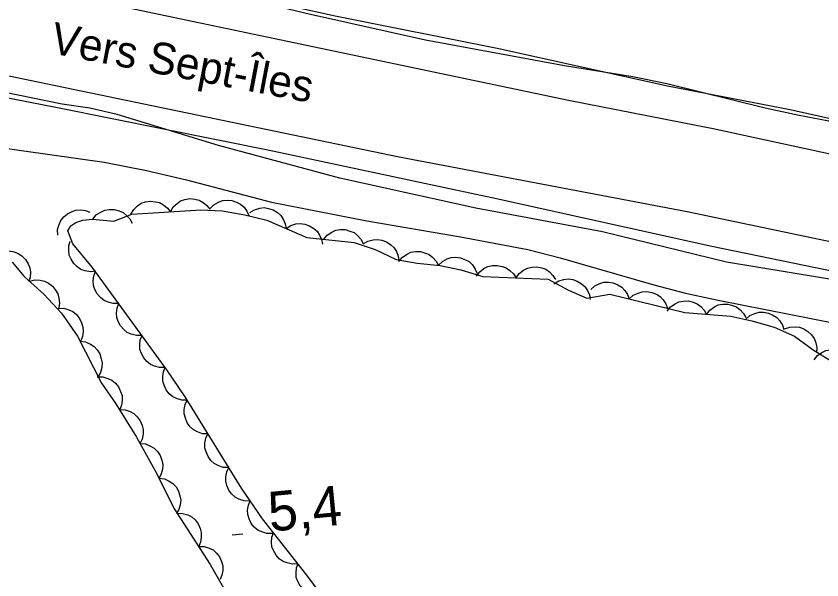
# Model space of a CAD drawing. Extents: x 336540 to 340074, y 5572036 to 5573747.
# Drawn here: x 336721.6 to 336782.8, y 5572583.1 to 5572625.9 of the extents above; entities that cross this region are included whole.
import ezdxf

# ---------------------------------------------------------------- set-up
doc = ezdxf.new("R2010")
doc.units = 0
for name, color, linetype in [('Niveau 15', 7, 'Continuous'), ('Niveau 2', 7, 'Continuous'), ('Niveau 21', 7, 'Continuous'), ('Niveau 22', 7, 'Continuous'), ('Niveau 3', 7, 'Continuous'), ('Niveau 44', 7, 'Continuous')]:
    doc.layers.add(name, color=color, linetype=linetype)

msp = doc.modelspace()

# ---------------------------------------------------------------- linework, layer by layer
at = {"layer": 'Niveau 2'}
for points in [[(336713.42, 5572632.82), (336725.03, 5572630.81), (336733.92, 5572628.47), (336743.97, 5572626.03), (336752.69, 5572624.08), (336763.24, 5572622.14), (336768.44, 5572621.3), (336771.02, 5572620.78), (336778.47, 5572618.92), (336781.06, 5572618.37), (336793.28, 5572616.04), (336801.03, 5572614.89), (336807.06, 5572613.73), (336818.29, 5572611.16), (336824.41, 5572609.93), (336829.29, 5572608.65), (336842, 5572605.62), (336849.91, 5572604.12), (336857.65, 5572602.37), (336860.36, 5572601.83), (336879.35, 5572598.2)], [(336870.87, 5572587.91), (336857.82, 5572590.05), (336854.55, 5572590.72), (336851.38, 5572591.55), (336848.23, 5572592.49), (336846.09, 5572593.01), (336839.42, 5572594.42), (336833.13, 5572595.97), (336829.81, 5572596.67), (336820.87, 5572598.18), (336808.63, 5572600.69), (336801.85, 5572602.23), (336785.06, 5572605.63), (336775.53, 5572607.2), (336766.13, 5572609.52), (336756.52, 5572611.31), (336746.19, 5572613.59), (336736.99, 5572616.07), (336729.3, 5572618.41), (336727.23, 5572618.89), (336725.13, 5572619.19), (336719.54, 5572620.35)]]:
    msp.add_lwpolyline(points, dxfattribs=at)
at = {"layer": 'Niveau 21'}
for points in [[(336606.59, 5572651.01), (336621.47, 5572648.81), (336627.74, 5572648.08), (336639.17, 5572646.47), (336647.1, 5572645.49), (336657.38, 5572643.66), (336675.17, 5572640.65), (336682.41, 5572638.89), (336706.84, 5572634.15), (336717.79, 5572631.7), (336726.58, 5572630.17), (336745.85, 5572625.9), (336758.27, 5572623.43), (336771.07, 5572620.58), (336780.38, 5572618.79), (336792.82, 5572616.01), (336801.98, 5572614.39), (336808.26, 5572613.12), (336817.36, 5572611.07), (336821.93, 5572609.72), (336824.69, 5572609.01), (336834.02, 5572607.19), (336854.11, 5572603.04), (336864.11, 5572601.24)], [(336884.31, 5572594.33), (336807.63, 5572610.39), (336785.16, 5572615.03), (336774.53, 5572617.32), (336763.55, 5572619.49), (336721.38, 5572628.36), (336711.63, 5572630.35), (336697.48, 5572632.86), (336693.75, 5572633.89), (336687.67, 5572635.19), (336673.64, 5572637.31), (336661.28, 5572639.55), (336653.39, 5572640.86), (336644.64, 5572642.06), (336630.46, 5572644.24), (336616.57, 5572646.25), (336606.76, 5572647.5)], [(337100.64, 5572555), (337088.68, 5572555.77), (337076.26, 5572556.91), (337061.77, 5572558.48), (337053.08, 5572559.51), (337036.48, 5572561.54), (337019.9, 5572563.72), (337003.65, 5572566.07), (336997.26, 5572566.87), (336981.42, 5572569.24), (336960.45, 5572572.91), (336934.7, 5572577.9), (336922.06, 5572580.9), (336896.11, 5572586.22), (336883.84, 5572588.4), (336824.78, 5572600.58), (336808.76, 5572603.44), (336772.56, 5572611.03), (336750.71, 5572615.17), (336667.09, 5572632.55), (336658.39, 5572633.88), (336648.84, 5572635.99), (336623.94, 5572640.52), (336607.07, 5572643.16)], [(336607.16, 5572639.27), (336616.06, 5572638.07), (336635.49, 5572635.22), (336664.26, 5572630.81), (336669.62, 5572629.83), (336678.54, 5572628.06), (336692.48, 5572625.56), (336707.16, 5572622.39), (336724.77, 5572618.96), (336740.87, 5572615.7), (336758.1, 5572612.04), (336774.44, 5572608.42), (336790.29, 5572605.16), (336808.39, 5572601.27), (336821.2, 5572598.72), (336836.38, 5572596.03), (336838.35, 5572595.6), (336848.32, 5572593.05), (336852.24, 5572592.33), (336858.81, 5572591.28), (336862, 5572590.65), (336871.76, 5572588.24)]]:
    msp.add_lwpolyline(points, dxfattribs=at)
at = {"layer": 'Niveau 22'}
msp.add_lwpolyline([(336720.06, 5572615.95), (336728.31, 5572614.8), (336731.52, 5572614.17), (336734.56, 5572613.47), (336741.02, 5572611.76), (336748.24, 5572610.34), (336755.35, 5572609.13), (336760.46, 5572608.16), (336762.93, 5572607.55), (336770.02, 5572605.5), (336772.44, 5572604.87), (336774.91, 5572604.32), (336785.69, 5572602.2), (336790.9, 5572601.01), (336800.41, 5572598.61), (336809.01, 5572596.96), (336820.22, 5572594.46), (336829.61, 5572592.8), (336840.96, 5572590.65), (336848.05, 5572588.92), (336851.36, 5572588.22), (336858.5, 5572587.06), (336869.42, 5572585.02)], dxfattribs=at)
at = {"layer": 'Niveau 3'}
msp.add_line((336738.04, 5572586.52), (336738.84, 5572586.6), dxfattribs=at)
at = {"layer": 'Niveau 44'}
for points in [[(336730.34, 5572610.85), (336730.56, 5572611.21), (336730.86, 5572611.49), (336731.13, 5572611.68), (336731.46, 5572611.79), (336731.83, 5572611.84), (336732.21, 5572611.8), (336732.53, 5572611.73), (336732.83, 5572611.56), (336733.12, 5572611.32), (336733.34, 5572611.04)], [(336733.34, 5572611.04), (336733.55, 5572611.4), (336733.85, 5572611.67), (336734.12, 5572611.86), (336734.45, 5572611.97), (336734.82, 5572612.03), (336735.2, 5572611.99), (336735.52, 5572611.92), (336735.83, 5572611.74), (336736.11, 5572611.51), (336736.33, 5572611.22)], [(336736.34, 5572611.26), (336736.63, 5572611.56), (336736.99, 5572611.76), (336737.29, 5572611.88), (336737.64, 5572611.91), (336738.01, 5572611.88), (336738.37, 5572611.76), (336738.67, 5572611.62), (336738.93, 5572611.38), (336739.15, 5572611.09), (336739.3, 5572610.76)], [(336739.38, 5572610.97), (336739.73, 5572611.19), (336740.12, 5572611.3), (336740.45, 5572611.35), (336740.79, 5572611.29), (336741.14, 5572611.18), (336741.47, 5572610.97), (336741.72, 5572610.76), (336741.91, 5572610.47), (336742.06, 5572610.13), (336742.13, 5572609.77)], [(336724.8, 5572609.26), (336724.79, 5572609.68), (336724.9, 5572610.07), (336725.03, 5572610.37), (336725.25, 5572610.64), (336725.53, 5572610.88), (336725.88, 5572611.05), (336726.18, 5572611.16), (336726.54, 5572611.17), (336726.9, 5572611.12), (336727.24, 5572611)], [(336727.42, 5572606.84), (336725.93, 5572608.59), (336725.56, 5572609.6), (336725.78, 5572609.96), (336726.16, 5572610.23), (336726.71, 5572610.41), (336727.43, 5572610.47), (336729.04, 5572610.31), (336730.43, 5572610.86), (336735.65, 5572611.18), (336737.27, 5572611.1), (336739, 5572610.81), (336740.66, 5572610.41), (336743.7, 5572609.09), (336747.29, 5572608.7), (336748.89, 5572608.16), (336750.47, 5572607.42), (336752.08, 5572607.13), (336753.82, 5572606.95), (336755.38, 5572606.62), (336757.04, 5572606.12), (336762.01, 5572605.92), (336763.55, 5572605.09), (336764.95, 5572604.48), (336766.68, 5572604.78), (336772.37, 5572603.39), (336775.87, 5572603.1), (336777.47, 5572602.76), (336779.17, 5572602.29), (336780.71, 5572601.59), (336782.13, 5572600.56), (336783.52, 5572599.69)], [(336727.46, 5572610.47), (336727.72, 5572610.79), (336728.06, 5572611.01), (336728.36, 5572611.16), (336728.71, 5572611.21), (336729.08, 5572611.21), (336729.45, 5572611.11), (336729.75, 5572610.99), (336730.02, 5572610.76), (336730.27, 5572610.49), (336730.44, 5572610.17)], [(336742.13, 5572609.77), (336742.48, 5572610), (336742.87, 5572610.11), (336743.2, 5572610.15), (336743.55, 5572610.1), (336743.9, 5572609.98), (336744.22, 5572609.77), (336744.47, 5572609.57), (336744.66, 5572609.27), (336744.81, 5572608.93), (336744.88, 5572608.58)], [(336744.98, 5572608.95), (336745.25, 5572609.27), (336745.59, 5572609.49), (336745.89, 5572609.63), (336746.24, 5572609.68), (336746.61, 5572609.68), (336746.97, 5572609.57), (336747.28, 5572609.45), (336747.55, 5572609.23), (336747.79, 5572608.95), (336747.96, 5572608.63)], [(336727.69, 5572606.53), (336727.27, 5572606.48), (336726.87, 5572606.56), (336726.56, 5572606.66), (336726.27, 5572606.86), (336726.01, 5572607.12), (336725.81, 5572607.45), (336725.67, 5572607.74), (336725.63, 5572608.09), (336725.65, 5572608.46), (336725.74, 5572608.81)], [(336747.97, 5572608.59), (336748.33, 5572608.8), (336748.72, 5572608.9), (336749.05, 5572608.94), (336749.4, 5572608.88), (336749.75, 5572608.75), (336750.06, 5572608.53), (336750.31, 5572608.32), (336750.49, 5572608.02), (336750.63, 5572607.67), (336750.69, 5572607.32)], [(336720.67, 5572608.02), (336721.08, 5572608.06), (336721.48, 5572607.99), (336721.8, 5572607.88), (336722.08, 5572607.68), (336722.35, 5572607.42), (336722.54, 5572607.09), (336722.68, 5572606.79), (336722.72, 5572606.44), (336722.7, 5572606.07), (336722.6, 5572605.72)], [(336750.69, 5572607.27), (336750.96, 5572607.59), (336751.3, 5572607.82), (336751.6, 5572607.96), (336751.95, 5572608.01), (336752.32, 5572608.01), (336752.69, 5572607.9), (336752.99, 5572607.78), (336753.26, 5572607.56), (336753.51, 5572607.28), (336753.68, 5572606.96)], [(336753.68, 5572606.98), (336753.98, 5572607.27), (336754.34, 5572607.46), (336754.65, 5572607.56), (336755, 5572607.58), (336755.37, 5572607.54), (336755.73, 5572607.4), (336756.02, 5572607.25), (336756.26, 5572607), (336756.48, 5572606.69), (336756.61, 5572606.36)], [(336721.34, 5572607.22), (336722.26, 5572606.13), (336723.77, 5572604.75), (336725.08, 5572603.34), (336726.29, 5572601.59), (336728.12, 5572598.03), (336729.2, 5572596.47), (336730.77, 5572593.93), (336732.28, 5572591.21), (336733.61, 5572588.54), (336736.37, 5572584.28), (336739.57, 5572578.65), (336742.2, 5572574.27), (336743.62, 5572572.12), (336745.08, 5572570.1), (336748.98, 5572565.49), (336751.25, 5572562.53), (336752.54, 5572560.45), (336755.18, 5572555.52), (336758.35, 5572549.35)], [(336756.57, 5572606.14), (336756.82, 5572606.48), (336757.14, 5572606.72), (336757.43, 5572606.88), (336757.77, 5572606.96), (336758.14, 5572606.97), (336758.52, 5572606.89), (336758.83, 5572606.79), (336759.11, 5572606.59), (336759.38, 5572606.32), (336759.57, 5572606.02)], [(336762.97, 5572549.93), (336759.81, 5572554.99), (336758.32, 5572557.62), (336756.91, 5572560.41), (336754.49, 5572565.94), (336753.25, 5572568.5), (336751.9, 5572570.92), (336748.78, 5572576.09), (336745.4, 5572581.18), (336743.71, 5572583.45), (336740.33, 5572587.73), (336738.74, 5572590.05), (336734.46, 5572596.98), (336733.08, 5572599.04), (336727.42, 5572606.84)], [(336729.42, 5572604.08), (336729.01, 5572604.07), (336728.61, 5572604.17), (336728.31, 5572604.3), (336728.04, 5572604.52), (336727.79, 5572604.8), (336727.62, 5572605.14), (336727.51, 5572605.45), (336727.49, 5572605.8), (336727.54, 5572606.17), (336727.66, 5572606.51)], [(336759.57, 5572606.02), (336759.81, 5572606.35), (336760.14, 5572606.6), (336760.43, 5572606.76), (336760.77, 5572606.83), (336761.14, 5572606.85), (336761.52, 5572606.77), (336761.83, 5572606.67), (336762.11, 5572606.47), (336762.37, 5572606.2), (336762.56, 5572605.9)], [(336722.65, 5572605.77), (336723.06, 5572605.87), (336723.46, 5572605.85), (336723.79, 5572605.78), (336724.1, 5572605.62), (336724.39, 5572605.39), (336724.63, 5572605.09), (336724.8, 5572604.82), (336724.89, 5572604.47), (336724.92, 5572604.1), (336724.87, 5572603.75)], [(336762.45, 5572605.57), (336762.81, 5572605.79), (336763.2, 5572605.9), (336763.53, 5572605.94), (336763.87, 5572605.89), (336764.22, 5572605.77), (336764.54, 5572605.56), (336764.8, 5572605.36), (336764.99, 5572605.06), (336765.14, 5572604.72), (336765.2, 5572604.37)], [(336765.24, 5572605.13), (336765.55, 5572605.41), (336765.92, 5572605.59), (336766.24, 5572605.69), (336766.59, 5572605.69), (336766.95, 5572605.64), (336767.3, 5572605.48), (336767.59, 5572605.32), (336767.83, 5572605.07), (336768.03, 5572604.76), (336768.16, 5572604.42)], [(336768.16, 5572604.42), (336768.47, 5572604.7), (336768.83, 5572604.87), (336769.15, 5572604.97), (336769.5, 5572604.98), (336769.87, 5572604.92), (336770.22, 5572604.77), (336770.5, 5572604.61), (336770.74, 5572604.35), (336770.95, 5572604.04), (336771.07, 5572603.71)], [(336731.19, 5572601.65), (336730.77, 5572601.64), (336730.37, 5572601.74), (336730.07, 5572601.87), (336729.8, 5572602.09), (336729.56, 5572602.37), (336729.39, 5572602.71), (336729.27, 5572603.02), (336729.26, 5572603.37), (336729.3, 5572603.74), (336729.42, 5572604.08)], [(336771.04, 5572603.5), (336771.3, 5572603.83), (336771.64, 5572604.05), (336771.93, 5572604.2), (336772.28, 5572604.26), (336772.65, 5572604.27), (336773.02, 5572604.17), (336773.32, 5572604.06), (336773.6, 5572603.84), (336773.85, 5572603.57), (336774.03, 5572603.25)], [(336774.03, 5572603.25), (336774.29, 5572603.58), (336774.63, 5572603.81), (336774.92, 5572603.96), (336775.27, 5572604.02), (336775.64, 5572604.02), (336776.01, 5572603.92), (336776.31, 5572603.81), (336776.59, 5572603.59), (336776.84, 5572603.32), (336777.02, 5572603)], [(336724.83, 5572603.7), (336725.25, 5572603.71), (336725.64, 5572603.59), (336725.94, 5572603.46), (336726.21, 5572603.23), (336726.44, 5572602.94), (336726.6, 5572602.6), (336726.71, 5572602.29), (336726.72, 5572601.94), (336726.67, 5572601.57), (336726.54, 5572601.23)], [(336777, 5572602.89), (336777.32, 5572603.16), (336777.69, 5572603.32), (336778.01, 5572603.41), (336778.36, 5572603.41), (336778.73, 5572603.34), (336779.07, 5572603.18), (336779.35, 5572603.01), (336779.58, 5572602.75), (336779.78, 5572602.43), (336779.9, 5572602.09)], [(336779.95, 5572602.14), (336780.34, 5572602.28), (336780.75, 5572602.31), (336781.08, 5572602.28), (336781.41, 5572602.15), (336781.72, 5572601.96), (336781.99, 5572601.69), (336782.19, 5572601.43), (336782.32, 5572601.1), (336782.39, 5572600.74), (336782.38, 5572600.38)], [(336732.95, 5572599.22), (336732.53, 5572599.21), (336732.14, 5572599.31), (336731.83, 5572599.44), (336731.56, 5572599.66), (336731.32, 5572599.94), (336731.15, 5572600.29), (336731.03, 5572600.59), (336731.02, 5572600.94), (336731.06, 5572601.31), (336731.19, 5572601.65)], [(336726.49, 5572601.21), (336726.9, 5572601.16), (336727.27, 5572600.99), (336727.56, 5572600.82), (336727.79, 5572600.56), (336727.99, 5572600.25), (336728.1, 5572599.88), (336728.17, 5572599.56), (336728.13, 5572599.21), (336728.03, 5572598.85), (336727.86, 5572598.54)], [(336782.19, 5572599.79), (336782.45, 5572600.12), (336782.78, 5572600.35), (336783.08, 5572600.5), (336783.42, 5572600.56), (336783.79, 5572600.57), (336784.17, 5572600.48), (336784.47, 5572600.36), (336784.75, 5572600.15), (336785, 5572599.88), (336785.18, 5572599.57)], [(336734.62, 5572596.74), (336734.21, 5572596.74), (336733.82, 5572596.86), (336733.52, 5572597), (336733.25, 5572597.23), (336733.02, 5572597.52), (336732.87, 5572597.87), (336732.76, 5572598.18), (336732.76, 5572598.53), (336732.82, 5572598.89), (336732.95, 5572599.23)], [(336727.8, 5572598.5), (336728.21, 5572598.5), (336728.6, 5572598.39), (336728.91, 5572598.26), (336729.17, 5572598.03), (336729.41, 5572597.74), (336729.57, 5572597.4), (336729.68, 5572597.09), (336729.69, 5572596.74), (336729.63, 5572596.37), (336729.5, 5572596.03)], [(336736.19, 5572594.18), (336735.77, 5572594.19), (336735.39, 5572594.33), (336735.1, 5572594.48), (336734.84, 5572594.72), (336734.62, 5572595.02), (336734.48, 5572595.37), (336734.39, 5572595.69), (336734.4, 5572596.04), (336734.47, 5572596.4), (336734.61, 5572596.73)], [(336729.48, 5572596.02), (336729.9, 5572596), (336730.28, 5572595.87), (336730.58, 5572595.72), (336730.83, 5572595.47), (336731.05, 5572595.18), (336731.2, 5572594.82), (336731.29, 5572594.51), (336731.28, 5572594.16), (336731.2, 5572593.79), (336731.06, 5572593.47)], [(336737.77, 5572591.62), (336737.35, 5572591.64), (336736.97, 5572591.78), (336736.67, 5572591.93), (336736.42, 5572592.17), (336736.2, 5572592.46), (336736.05, 5572592.82), (336735.96, 5572593.13), (336735.97, 5572593.48), (336736.04, 5572593.85), (336736.19, 5572594.18)], [(336731.04, 5572593.45), (336731.45, 5572593.42), (336731.83, 5572593.26), (336732.12, 5572593.1), (336732.36, 5572592.85), (336732.57, 5572592.54), (336732.69, 5572592.18), (336732.77, 5572591.86), (336732.74, 5572591.51), (336732.65, 5572591.15), (336732.49, 5572590.83)], [(336739.34, 5572589.07), (336738.93, 5572589.09), (336738.54, 5572589.22), (336738.25, 5572589.37), (336737.99, 5572589.62), (336737.77, 5572589.91), (336737.63, 5572590.27), (336737.54, 5572590.58), (336737.55, 5572590.93), (336737.62, 5572591.3), (336737.77, 5572591.62)], [(336732.47, 5572590.82), (336732.89, 5572590.77), (336733.26, 5572590.6), (336733.54, 5572590.42), (336733.77, 5572590.16), (336733.96, 5572589.84), (336734.07, 5572589.47), (336734.14, 5572589.15), (336734.09, 5572588.8), (336733.99, 5572588.45), (336733.81, 5572588.14)], [(336741.09, 5572586.63), (336740.67, 5572586.62), (336740.28, 5572586.74), (336739.98, 5572586.88), (336739.71, 5572587.11), (336739.48, 5572587.39), (336739.31, 5572587.74), (336739.21, 5572588.05), (336739.2, 5572588.4), (336739.26, 5572588.77), (336739.39, 5572589.1)], [(336733.86, 5572588.16), (336734.27, 5572588.15), (336734.66, 5572588.03), (336734.96, 5572587.88), (336735.22, 5572587.65), (336735.45, 5572587.36), (336735.6, 5572587), (336735.69, 5572586.69), (336735.69, 5572586.34), (336735.63, 5572585.97), (336735.49, 5572585.64)], [(336743.02, 5572584.33), (336742.6, 5572584.3), (336742.2, 5572584.39), (336741.89, 5572584.5), (336741.61, 5572584.71), (336741.36, 5572584.98), (336741.18, 5572585.32), (336741.05, 5572585.62), (336741.02, 5572585.97), (336741.05, 5572586.34), (336741.16, 5572586.68)], [(336735.49, 5572585.64), (336735.9, 5572585.63), (336736.29, 5572585.51), (336736.59, 5572585.37), (336736.85, 5572585.13), (336737.08, 5572584.84), (336737.23, 5572584.49), (336737.33, 5572584.17), (336737.32, 5572583.82), (336737.26, 5572583.46), (336737.12, 5572583.12)], [(336744.83, 5572581.94), (336744.42, 5572581.92), (336744.02, 5572582.02), (336743.72, 5572582.14), (336743.44, 5572582.36), (336743.2, 5572582.64), (336743.02, 5572582.98), (336742.9, 5572583.29), (336742.88, 5572583.64), (336742.92, 5572584.01), (336743.04, 5572584.35)]]:
    msp.add_lwpolyline(points, dxfattribs=at)

# ---------------------------------------------------------------- texts
at = {"layer": 'Niveau 15'}
msp.add_text('Vers Sept-Îles', height=2.4, rotation=349.18106, dxfattribs=at).set_placement((336724.14, 5572623.09))
at = {"layer": 'Niveau 3'}
msp.add_text('5,4    ', height=3, rotation=5.5424, dxfattribs=at).set_placement((336740.91, 5572586.76))

doc.saveas('drawing.dxf')
